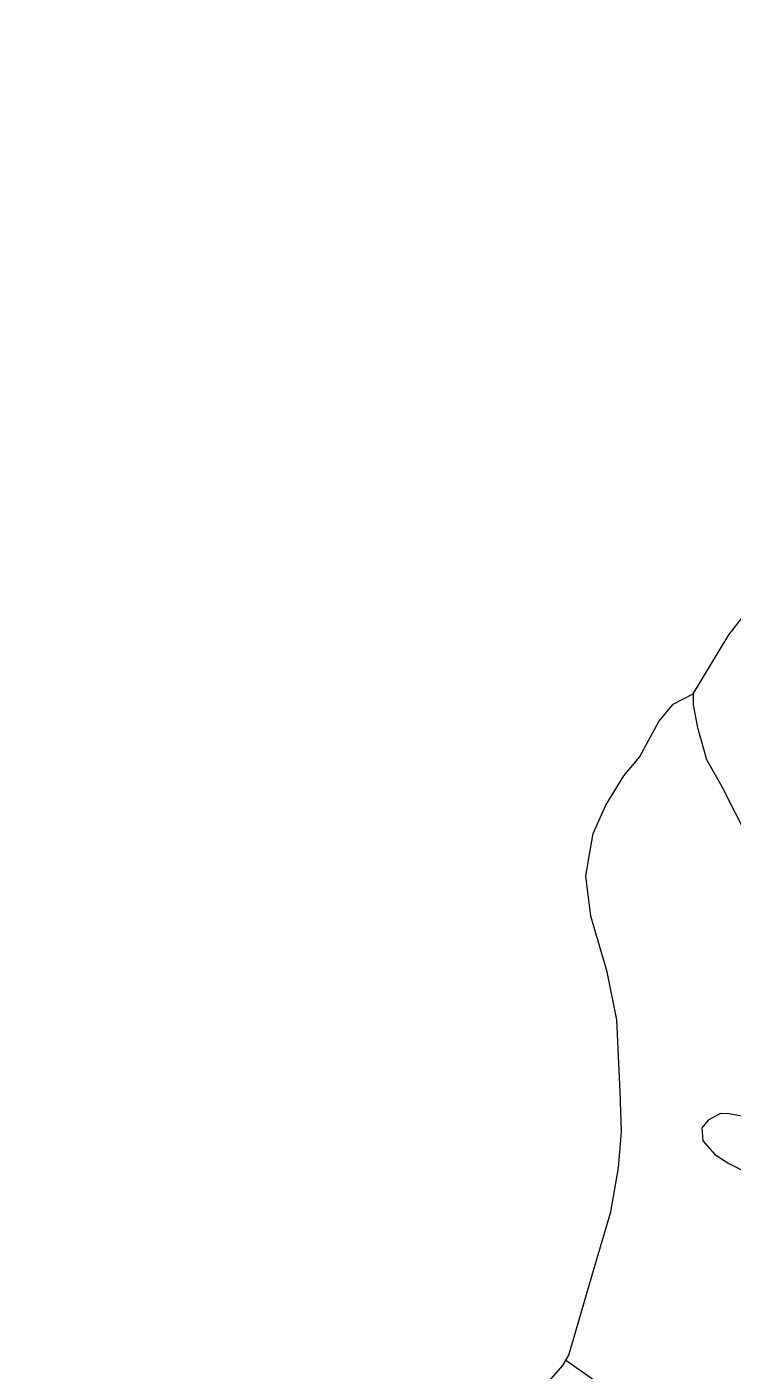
# Model space of a CAD drawing. Extents: x -1643653 to 4543381, y 1624270 to 13878484.
# Drawn here: x 752870 to 754336, y 8936065 to 8938856 of the extents above; entities that cross this region are included whole.
import ezdxf

# ---------------------------------------------------------------- set-up
doc = ezdxf.new("R2010")
doc.units = 0
doc.header["$LTSCALE"] = 200
doc.linetypes.add('MEDIUM_DASHED', pattern=[4.5, 3, -1.5])
for name, color, linetype, lineweight in [('1', 7, 'Continuous', 13), ('10', 7, 'MEDIUM_DASHED', 60), ('29', 7, 'Continuous', 13)]:
    doc.layers.add(name, color=color, linetype=linetype, lineweight=lineweight)

msp = doc.modelspace()

# ---------------------------------------------------------------- linework, layer by layer
at = {"layer": '1', "lineweight": 25}
msp.add_spline([(814781, 9009175.5), (814787.2, 9009173.4), (814796.9, 9009173.4), (814799.4, 9009172.4), (814805.1, 9009174.5), (814805.6, 9009176.5), (814811.7, 9009179.5), (814811.7, 9009179.5), (814801.5, 9009181), (814790.7, 9009181.5), (814784.1, 9009183.1), (814777.4, 9009185.1), (814778.4, 9009175.5)], degree=3, dxfattribs=at)
at = {"layer": '10'}
msp.add_open_spline([(753774.9, 8926261.4), (753812.7, 8926399.9), (753812, 8926558.8), (753709.5, 8926687.3), (753566, 8926867.3), (753376.7, 8926916.9), (753227, 8927050.3), (753014.8, 8927239.4), (752804.9, 8927430.3), (752597.6, 8927630.5), (752376.7, 8927843.7), (752192.2, 8928091.3), (752017.6, 8928334.1), (751956, 8928419.6), (752103.6, 8928574.9), (752029.9, 8928655), (751955.6, 8928735.8), (751801.6, 8928688.1), (751721.4, 8928753.8), (751652.2, 8928810.4), (751601.3, 8928901.2), (751523.9, 8928951.3), (751367.8, 8929052.4), (751185.2, 8929119.1), (751030.2, 8929222.8), (750931.1, 8929289.2), (750854.8, 8929393), (750746.4, 8929445), (750665, 8929484.1), (750582.4, 8929520.3), (750499.6, 8929556.1), (750413.3, 8929593.4), (750326.8, 8929630.1), (750240.4, 8929667.2), (750059.5, 8929745.1), (749875.6, 8929807.6), (749709.7, 8929926.4), (749552.8, 8930038.9), (749714.4, 8930314.8), (749771.5, 8930481.9), (749848.6, 8930707.8), (750077.8, 8930926.7), (750119.5, 8931152.3), (750152, 8931328.4), (750058.1, 8931532.9), (749922, 8931707.8), (749753.2, 8931924.7), (749391.3, 8931773.6), (749243.2, 8931979.4), (749032.7, 8932271.9), (748906.3, 8932592.6), (748823.6, 8932929.9), (748786.3, 8933082.2), (748758.3, 8933247.9), (748811.3, 8933399), (748934, 8933748.4), (749210.7, 8934002.5), (749514.7, 8934226), (749629.1, 8934310.1), (749795.5, 8934228.1), (749909.7, 8934329.8), (749982.5, 8934394.6), (750061.5, 8934468.6), (750045.4, 8934552), (750025.6, 8934654.5), (749991.4, 8934758.2), (749959, 8934860.6), (749901, 8935043.9), (749870.4, 8935232.4), (749773.9, 8935403.7), (749725.3, 8935490), (749619.5, 8935521), (749551.8, 8935588.9), (749459.7, 8935681.1), (749373.5, 8935781.5), (749280.2, 8935872.8), (749090.8, 8936058.2), (748862, 8936191), (748663.2, 8936378.9), (748545.5, 8936490.1), (748390.4, 8936617), (748404, 8936773.9), (748412.2, 8936868.5), (748420.5, 8936963.2), (748428.7, 8937057.8)], degree=3, dxfattribs=at)
at = {"layer": '29'}
msp.add_line((754266.6, 8937490.1), (754328.9, 8937592.9), dxfattribs=at)
for points in [[(754328.9, 8937592.9), (754369.6, 8937645.7), (754402.6, 8937688.5), (754468.6, 8937756), (754523, 8937813.3), (754576.7, 8937865.2), (754648.7, 8937912.2), (754693.3, 8937903.3)], [(754328.9, 8937592.9), (754328.9, 8937592.9), (754369.6, 8937645.7)], [(753989.8, 8936085.7), (753996.3, 8936096.8), (754044.2, 8936260.3), (754083.6, 8936394.6), (754099.3, 8936486), (754105.6, 8936561.4), (754103.1, 8936643.8), (754095.6, 8936793.2), (754075.6, 8936893.1), (754041.7, 8937008.8), (754031.7, 8937092.4), (754046.7, 8937179.9), (754073.2, 8937239.2), (754110.5, 8937299.8), (754143.3, 8937339.1), (754183.3, 8937412.8), (754213.3, 8937449.1), (754254.6, 8937470.3), (754266.6, 8937490.1), (754328.9, 8937592.9)], [(753919.2, 8936001.4), (753983.5, 8936074.8), (753996.3, 8936096.8), (754044.2, 8936260.3), (754083.6, 8936394.6), (754099.3, 8936486), (754105.6, 8936561.4), (754103.1, 8936643.8), (754095.6, 8936793.2), (754075.6, 8936893.1), (754041.7, 8937008.8), (754031.7, 8937092.4), (754046.7, 8937179.9), (754073.2, 8937239.2), (754110.5, 8937299.8), (754143.3, 8937339.1), (754183.3, 8937412.8), (754213.3, 8937449.1), (754254.6, 8937470.3), (754266.6, 8937490.1)], [(754254.6, 8937470.3), (754254.6, 8937447.8), (754263.4, 8937400.3), (754282.1, 8937334.1), (754314.6, 8937276.7), (754368.4, 8937171.4), (754413.8, 8937094.6), (754475.1, 8937050.9), (754533.9, 8936979.7), (754622.7, 8936936), (754720.8, 8936879.2), (754797.1, 8936852.9), (754860.9, 8936842.9), (754941, 8936840.4), (754993.5, 8936841.7), (755074.8, 8936846.7), (755131.1, 8936842.9), (755227.4, 8936847.9), (755340.4, 8936881.2), (755426.7, 8936917.4), (755463, 8936954.9), (755506.8, 8936988.6), (755564.3, 8937013.6), (755590.6, 8937029.8)], [(754364.2, 8936591.3), (754328.5, 8936598), (754311.2, 8936598.6), (754286, 8936584.9), (754272.5, 8936568.8), (754274.5, 8936541.9), (754299.5, 8936513.3), (754328.7, 8936494.9), (754360.4, 8936478.8)], [(754364.2, 8936591.3), (754328.5, 8936598), (754311.2, 8936598.6), (754286, 8936584.9), (754272.5, 8936568.8), (754274.5, 8936541.9), (754299.5, 8936513.3), (754328.7, 8936494.9), (754360.4, 8936478.8)], [(754080.9, 8936021.6), (753989.8, 8936085.7)], [(754080.9, 8936021.6), (753989.8, 8936085.7)]]:
    msp.add_lwpolyline(points, dxfattribs=at)

doc.saveas('drawing.dxf')
